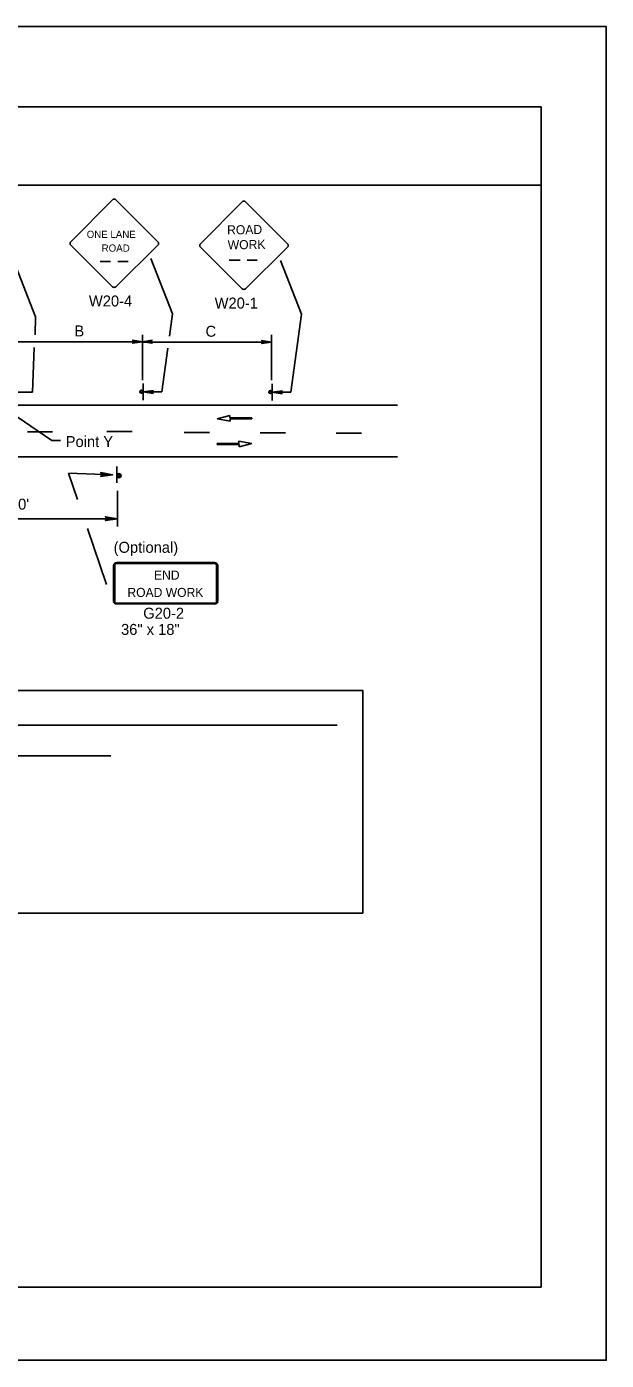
# Model space of a CAD drawing. Extents: x -14145 to -13521, y 30244 to 30661.
# Drawn here: x -13836.25 to -13825.17, y 30505.81 to 30531.31 of the extents above; entities that cross this region are included whole.
import ezdxf

# ---------------------------------------------------------------- set-up
doc = ezdxf.new("R2010")
doc.units = 0
for name, color, linetype in [('1', 7, 'Continuous'), ('10', 7, 'Continuous'), ('2', 7, 'Continuous'), ('3', 7, 'Continuous'), ('61', 7, 'Continuous')]:
    doc.layers.add(name, color=color, linetype=linetype)

msp = doc.modelspace()

# ---------------------------------------------------------------- linework, layer by layer
at = {"layer": '1'}
for p, q in [((-13834.615, 30527.997), (-13835.41, 30527.194)), ((-13833.746, 30527.194), (-13834.548, 30527.997)), ((-13832.136, 30527.958), (-13832.931, 30527.155)), ((-13831.267, 30527.155), (-13832.069, 30527.958)), ((-13835.41, 30527.128), (-13834.615, 30526.333)), ((-13834.548, 30526.333), (-13833.746, 30527.128)), ((-13832.931, 30527.089), (-13832.136, 30526.294)), ((-13832.069, 30526.294), (-13831.267, 30527.089)), ((-13836.085, 30525.757), (-13836.547, 30526.938)), ((-13834.852, 30526.82), (-13834.652, 30526.82)), ((-13834.509, 30526.82), (-13834.316, 30526.82)), ((-13833.466, 30525.814), (-13833.881, 30526.872)), ((-13832.382, 30526.841), (-13832.171, 30526.841)), ((-13832.039, 30526.841), (-13831.846, 30526.841)), ((-13831, 30525.807), (-13831.403, 30526.834)), ((-13833.524, 30525.391), (-13833.466, 30525.814)), ((-13831.205, 30524.317), (-13831, 30525.807)), ((-13836.095, 30525.415), (-13836.085, 30525.757)), ((-13834.043, 30524.551), (-13834.043, 30525.417)), ((-13831.577, 30524.545), (-13831.577, 30525.417)), ((-13834.043, 30525.283), (-13836.515, 30525.283)), ((-13836.143, 30524.317), (-13836.11, 30525.171)), ((-13831.577, 30525.277), (-13834.043, 30525.277)), ((-13833.671, 30524.323), (-13833.557, 30525.157)), ((-13836.143, 30524.317), (-13836.473, 30524.317)), ((-13834.025, 30524.485), (-13834.025, 30524.167)), ((-13833.671, 30524.323), (-13834.025, 30524.323)), ((-13831.559, 30524.479), (-13831.559, 30524.161)), ((-13831.205, 30524.317), (-13831.559, 30524.317)), ((-13855.443, 30524.067), (-13829.163, 30524.067)), ((-13836.434, 30523.848), (-13835.774, 30523.395)), ((-13832.369, 30523.875), (-13832.61, 30523.808)), ((-13832.61, 30523.808), (-13832.366, 30523.762)), ((-13832.369, 30523.829), (-13832.369, 30523.875)), ((-13831.952, 30523.829), (-13832.369, 30523.829)), ((-13832.366, 30523.762), (-13832.366, 30523.807)), ((-13832.366, 30523.807), (-13831.952, 30523.807)), ((-13831.952, 30523.807), (-13831.952, 30523.829)), ((-13835.761, 30523.56), (-13836.241, 30523.56)), ((-13834.235, 30523.569), (-13834.721, 30523.569)), ((-13832.759, 30523.545), (-13833.245, 30523.545)), ((-13831.307, 30523.539), (-13831.793, 30523.539)), ((-13829.855, 30523.533), (-13830.341, 30523.533)), ((-13835.609, 30523.395), (-13835.774, 30523.395)), ((-13832.196, 30523.339), (-13832.61, 30523.339)), ((-13832.61, 30523.339), (-13832.61, 30523.317)), ((-13832.61, 30523.317), (-13832.194, 30523.317)), ((-13831.952, 30523.338), (-13832.196, 30523.384)), ((-13832.196, 30523.384), (-13832.196, 30523.339)), ((-13832.194, 30523.272), (-13831.952, 30523.338)), ((-13832.194, 30523.317), (-13832.194, 30523.272)), ((-13842.41, 30523.083), (-13829.163, 30523.083)), ((-13834.529, 30522.894), (-13834.529, 30522.582)), ((-13834.529, 30522.894), (-13834.529, 30522.582)), ((-13834.519, 30521.749), (-13834.519, 30522.432)), ((-13838.927, 30521.899), (-13834.519, 30521.899)), ((-13834.594, 30521.009), (-13834.594, 30520.321)), ((-13834.569, 30521.009), (-13834.569, 30520.321)), ((-13832.66, 30521.06), (-13834.533, 30521.06)), ((-13832.66, 30521.06), (-13834.533, 30521.06)), ((-13832.66, 30521.045), (-13834.533, 30521.045)), ((-13832.66, 30521.045), (-13834.533, 30521.045)), ((-13832.624, 30520.321), (-13832.624, 30521.009)), ((-13832.599, 30520.321), (-13832.599, 30521.009)), ((-13834.533, 30520.284), (-13832.66, 30520.284)), ((-13834.533, 30520.269), (-13832.66, 30520.269))]:
    msp.add_line(p, q, dxfattribs=at)
for points in [[(-13834.217, 30525.301), (-13834.211, 30525.289), (-13834.043, 30525.283), (-13834.217, 30525.301), (-13834.229, 30525.313), (-13834.043, 30525.283), (-13834.211, 30525.271), (-13834.217, 30525.259), (-13834.043, 30525.283), (-13834.229, 30525.253), (-13834.217, 30525.259)], [(-13833.869, 30525.259), (-13833.875, 30525.271), (-13834.043, 30525.283), (-13833.869, 30525.259), (-13833.857, 30525.253), (-13834.043, 30525.283), (-13833.875, 30525.289), (-13833.869, 30525.301), (-13834.043, 30525.283), (-13833.857, 30525.313), (-13833.869, 30525.301)], [(-13831.751, 30525.295), (-13831.745, 30525.283), (-13831.577, 30525.277), (-13831.751, 30525.295), (-13831.763, 30525.307), (-13831.577, 30525.277), (-13831.745, 30525.265), (-13831.751, 30525.253), (-13831.577, 30525.277), (-13831.763, 30525.247), (-13831.751, 30525.253)], [(-13833.845, 30524.299), (-13833.851, 30524.311), (-13834.025, 30524.323), (-13833.845, 30524.299), (-13833.839, 30524.293), (-13834.025, 30524.323), (-13833.851, 30524.329), (-13833.845, 30524.341), (-13834.025, 30524.323), (-13833.839, 30524.353), (-13833.845, 30524.341)], [(-13831.379, 30524.293), (-13831.385, 30524.305), (-13831.559, 30524.317), (-13831.379, 30524.293), (-13831.373, 30524.287), (-13831.559, 30524.317), (-13831.385, 30524.323), (-13831.379, 30524.335), (-13831.559, 30524.317), (-13831.373, 30524.347), (-13831.379, 30524.335)]]:
    msp.add_lwpolyline(points, dxfattribs=at)
for centre, radius in [((-13834.061, 30524.327), 0.0298), ((-13831.595, 30524.321), 0.0298), ((-13834.49, 30522.722), 0.0408)]:
    msp.add_circle(centre, radius, dxfattribs=at)
for centre, radius, start, end in [((-13834.582, 30527.965), 0.0465, 45, 135), ((-13832.103, 30527.926), 0.0465, 45, 135), ((-13835.377, 30527.162), 0.0465, 135, 225), ((-13833.778, 30527.162), 0.0465, 315, 45), ((-13832.898, 30527.123), 0.0465, 135, 225), ((-13831.3, 30527.123), 0.0465, 315, 45), ((-13834.582, 30526.367), 0.0465, 225, 315), ((-13832.103, 30526.328), 0.0465, 225, 315), ((-13834.06, 30524.327), 0.0214, 355.7499, 350.479), ((-13831.594, 30524.321), 0.0214, 355.7499, 350.479), ((-13834.495, 30522.73), 0.0214, 189.521, 184.2501)]:
    msp.add_arc(centre, radius, start, end, dxfattribs=at)
for centre, major_axis, ratio, start_param, end_param in [((-13834.535, 30521.007), (0.0609, 0), 0.839899, 1.570796, 3.141593), ((-13834.535, 30521.007), (0, -0.0365), 0.999938, 3.141593, 4.712389), ((-13832.662, 30521.007), (-0.0609, 0), 0.839899, 3.141593, 4.712389), ((-13832.662, 30521.007), (0, 0.0365), 0.999938, 4.712389, 6.283185), ((-13834.535, 30520.319), (0.0609, 0), 0.839899, 3.141593, 4.712389), ((-13834.535, 30520.319), (0, -0.0365), 0.999938, 4.712389, 6.283185), ((-13832.662, 30520.319), (0, 0.0365), 0.999938, 3.141593, 4.712389), ((-13832.662, 30520.319), (-0.0609, 0), 0.839899, 1.570796, 3.141593)]:
    msp.add_ellipse(centre, major_axis=major_axis, ratio=ratio, start_param=start_param, end_param=end_param, dxfattribs=at)
at = {"layer": '10'}
for p, q in [((-13857.874, 30529.777), (-13826.422, 30529.777)), ((-13826.422, 30529.777), (-13826.422, 30507.207)), ((-13857.874, 30528.277), (-13826.422, 30528.277)), ((-13826.422, 30507.207), (-13857.874, 30507.207))]:
    msp.add_line(p, q, dxfattribs=at)
at = {"layer": '2'}
for p, q in [((-13850.269, 30517.951), (-13830.319, 30517.951)), ((-13846.082, 30517.366), (-13834.645, 30517.366))]:
    msp.add_line(p, q, dxfattribs=at)
msp.add_lwpolyline([(-13850.504, 30518.615), (-13829.829, 30518.615), (-13829.829, 30514.358), (-13850.504, 30514.358)], close=True, dxfattribs=at)
at = {"layer": '3'}
for points in [[(-13835.454, 30522.769), (-13834.612, 30522.736)], [(-13835.282, 30522.264), (-13835.454, 30522.769)], [(-13834.828, 30522.772), (-13834.821, 30522.756), (-13834.612, 30522.736), (-13834.828, 30522.772), (-13834.839, 30522.782), (-13834.612, 30522.736), (-13834.822, 30522.734), (-13834.83, 30522.718), (-13834.612, 30522.736), (-13834.842, 30522.708), (-13834.83, 30522.718)], [(-13834.737, 30521.926), (-13834.728, 30521.91), (-13834.519, 30521.899), (-13834.737, 30521.926), (-13834.748, 30521.936), (-13834.519, 30521.899), (-13834.728, 30521.888), (-13834.736, 30521.873), (-13834.519, 30521.899), (-13834.748, 30521.862), (-13834.736, 30521.873)], [(-13834.729, 30520.64), (-13835.093, 30521.71)]]:
    msp.add_lwpolyline(points, dxfattribs=at)
at = {"layer": '61'}
msp.add_lwpolyline([(-13858.174, 30531.307), (-13825.174, 30531.307), (-13825.174, 30505.807), (-13858.174, 30505.807)], close=True, dxfattribs=at)

# ---------------------------------------------------------------- texts
at = {"layer": '1'}
for s, height, p in [('ONE LANE', 0.1386, (-13835.106, 30527.267)), ('ROAD', 0.1389, (-13834.821, 30527.004)), ('END', 0.173, (-13833.82, 30520.734)), ('ROAD WORK', 0.173, (-13834.329, 30520.403))]:
    msp.add_text(s, height=height, dxfattribs=at).set_placement(p)
for s, height, rotation, p in [('ROAD', 0.1735, 0.7566, (-13832.422, 30527.334)), ('WORK', 0.1733, 0.7588, (-13832.41, 30527.049))]:
    msp.add_text(s, height=height, rotation=rotation, dxfattribs=at).set_placement(p)
at = {"layer": '2'}
for s, p in [('W20-4', (-13835.065, 30525.957)), ('W20-1', (-13832.661, 30525.917)), ('B', (-13835.342, 30525.384)), ('C', (-13832.835, 30525.378)), ('Point Y', (-13835.508, 30523.269)), ("250'to 500'", (-13837.565, 30522.072)), ('(Optional)', (-13834.592, 30521.247)), ('G20-2', (-13834.026, 30519.987)), ('36" x 18"', (-13834.45, 30519.677))]:
    msp.add_text(s, height=0.21, dxfattribs=at).set_placement(p)

doc.saveas('drawing.dxf')
